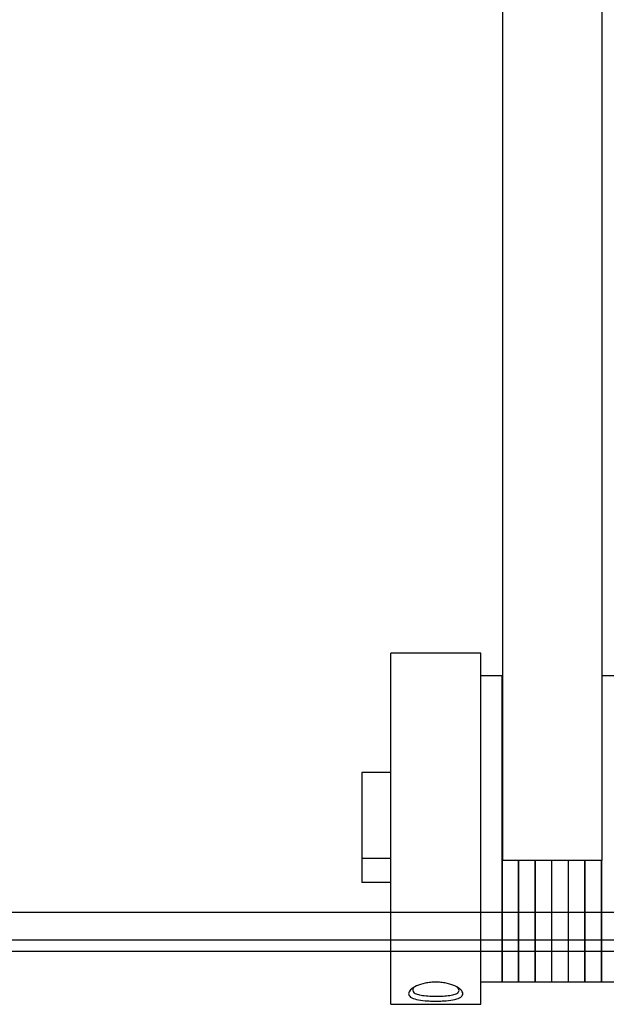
# Model space of a CAD drawing. Header units: inches. Extents: x 170 to 284, y 215 to 248.
# Tile 382 of 656: x 206.345 to 206.455, y 224.393 to 224.577. Entities that reach past the tile are written whole.
import ezdxf

# ---------------------------------------------------------------- set-up
doc = ezdxf.new("R2010")
doc.units = ezdxf.units.IN
doc.header["$LTSCALE"] = 0.25
doc.header["$MEASUREMENT"] = 0
doc.layers.add('RH FRONT OF HOOD', color=7, linetype='Continuous')

msp = doc.modelspace()

# ---------------------------------------------------------------- linework, layer by layer
at = {"layer": 'RH FRONT OF HOOD'}
for p, q in [((206.43535, 224.68251), (206.43535, 224.41949)), ((206.45396, 224.68251), (206.45396, 224.41949)), ((206.43128, 224.45831), (206.41442, 224.45831)), ((206.41442, 224.39254), (206.41442, 224.45831)), ((206.43128, 224.39254), (206.43128, 224.45831)), ((206.43531, 224.45409), (206.43128, 224.45409)), ((206.43535, 224.45409), (206.43531, 224.45409)), ((206.43531, 224.39675), (206.43531, 224.45409)), ((206.45658, 224.45409), (206.45396, 224.45409)), ((206.41442, 224.43596), (206.409, 224.43596)), ((206.41442, 224.43596), (206.409, 224.43596)), ((206.409, 224.43596), (206.409, 224.41983)), ((206.41442, 224.41983), (206.409, 224.41983)), ((206.409, 224.41983), (206.409, 224.41539)), ((206.45396, 224.41949), (206.43535, 224.41949)), ((206.43535, 224.39675), (206.43535, 224.41949)), ((206.43838, 224.39675), (206.43838, 224.41949)), ((206.43842, 224.39675), (206.43842, 224.41949)), ((206.44148, 224.39675), (206.44148, 224.41949)), ((206.44152, 224.39675), (206.44152, 224.41949)), ((206.44459, 224.39675), (206.44459, 224.41949)), ((206.44462, 224.39675), (206.44462, 224.41949)), ((206.44769, 224.39675), (206.44769, 224.41949)), ((206.44772, 224.39675), (206.44772, 224.41949)), ((206.45079, 224.39675), (206.45079, 224.41949)), ((206.45083, 224.39675), (206.45083, 224.41949)), ((206.4539, 224.39675), (206.4539, 224.41949)), ((206.45396, 224.39675), (206.45396, 224.41949)), ((206.41442, 224.41539), (206.409, 224.41539)), ((206.77213, 224.40973), (202.26084, 224.40973)), ((206.77213, 224.40453), (202.26084, 224.40453)), ((206.77213, 224.40243), (202.26084, 224.40243)), ((206.43128, 224.39675), (206.43531, 224.39675)), ((206.43531, 224.39675), (206.43535, 224.39676)), ((206.43535, 224.39675), (206.45396, 224.39675)), ((206.43838, 224.39675), (206.43842, 224.39675)), ((206.44148, 224.39675), (206.44152, 224.39675)), ((206.44459, 224.39675), (206.44462, 224.39675)), ((206.44769, 224.39675), (206.44772, 224.39675)), ((206.45079, 224.39675), (206.45083, 224.39675)), ((206.4539, 224.39675), (206.45658, 224.39675)), ((206.41442, 224.39254), (206.43128, 224.39254))]:
    msp.add_line(p, q, dxfattribs=at)
for points, knots in [([(206.41777, 224.39452), (206.41785, 224.39476), (206.418, 224.39525), (206.41916, 224.396), (206.42057, 224.39646), (206.42185, 224.39666), (206.42285, 224.39671), (206.42384, 224.39666), (206.42512, 224.39646), (206.42654, 224.396), (206.42766, 224.39526), (206.42807, 224.3945), (206.42766, 224.39386), (206.42654, 224.39342), (206.42512, 224.39322), (206.42384, 224.39314), (206.42285, 224.39312), (206.42185, 224.39314), (206.42057, 224.39322), (206.41916, 224.39343), (206.418, 224.39386), (206.41785, 224.3943), (206.41777, 224.39452)], [0, 0, 0, 0, 0.063107, 0.125815, 0.187907, 0.219133, 0.249912, 0.280691, 0.31197, 0.374149, 0.436829, 0.500003, 0.563194, 0.625889, 0.688045, 0.719275, 0.750074, 0.780824, 0.812084, 0.874192, 0.936897, 1, 1, 1, 1]), ([(206.41854, 224.39517), (206.41858, 224.39503), (206.41866, 224.39473), (206.41931, 224.39441), (206.42036, 224.39419), (206.4217, 224.39407), (206.42317, 224.39405), (206.4246, 224.39408), (206.42583, 224.39423), (206.42675, 224.39448), (206.42722, 224.39487), (206.42727, 224.3953), (206.42699, 224.39558), (206.42689, 224.39568)], [0, 0, 0, 0, 0.084836, 0.179894, 0.276054, 0.37317, 0.469502, 0.563926, 0.659392, 0.756212, 0.853366, 0.94895, 1, 1, 1, 1]), ([(206.41874, 224.39564), (206.41873, 224.39563), (206.41863, 224.39555), (206.4186, 224.39543), (206.41855, 224.39528), (206.41854, 224.3952), (206.41854, 224.39517)], [0, 0, 0, 0, 0.032653, 0.510932, 0.754791, 1, 1, 1, 1])]:
    msp.add_open_spline(points, degree=3, knots=knots, dxfattribs=at)

doc.saveas('drawing.dxf')
